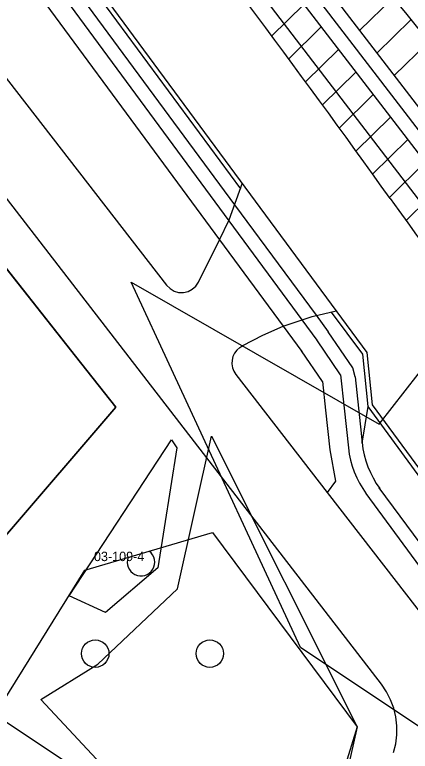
# Model space of a CAD drawing. Extents: x 413946 to 415528, y 4453939 to 4454944.
# Drawn here: x 414829.3 to 414871.3, y 4454293.5 to 4454371.8 of the extents above; entities that cross this region are included whole.
import ezdxf

# ---------------------------------------------------------------- set-up
doc = ezdxf.new("R2010")
doc.units = 0
for name, color, linetype in [('0_KADASTRO', 7, 'Continuous'), ('Level 11', 7, 'Continuous'), ('Level 27', 7, 'Continuous'), ('Level 28', 7, 'Continuous'), ('Level 29', 7, 'Continuous'), ('Level 34', 7, 'Continuous'), ('Level 42', 7, 'Continuous'), ('Level 53', 7, 'Continuous'), ('Level 62', 7, 'Continuous'), ('SNR_FONKSIYON', 7, 'Continuous')]:
    doc.layers.add(name, color=color, linetype=linetype)

msp = doc.modelspace()

# ---------------------------------------------------------------- linework, layer by layer
at = {"layer": '0_KADASTRO'}
msp.add_lwpolyline([(414828.072, 4454316.099), (414840.011, 4454330.028), (414835.71, 4454335.48), (414801.39, 4454378.98), (414781.89, 4454403.49), (414778.59, 4454403.55), (414761.668, 4454368.786)], dxfattribs=at)
for points in [[(414876.309, 4454338.872), (414923.97, 4454294.31), (414919.42, 4454264.59), (414859.64, 4454304.49), (414841.63, 4454343.32), (414867.99, 4454328.24)], [(414832.034, 4454298.979), (414838.105, 4454302.718), (414846.561, 4454310.732), (414850.196, 4454326.969), (414865.664, 4454296.04), (414850.188, 4454227.125), (414837.292, 4454237.405), (414836.222, 4454262.992), (414839.955, 4454290.485)], [(414835.041, 4454309.992), (414845.939, 4454326.56), (414846.507, 4454325.734), (414844.488, 4454312.956), (414838.928, 4454308.219)], [(414815.679, 4454272.632), (414818.734, 4454281.09), (414820.62, 4454286.31), (414824.343, 4454295.731), (414827.166, 4454297.354), (414836.446, 4454291.204), (414836.618, 4454280.408), (414834.343, 4454275.322), (414830.661, 4454267.12), (414826.974, 4454268.382)]]:
    msp.add_lwpolyline(points, close=True, dxfattribs=at)
at = {"layer": 'Level 11'}
msp.add_lwpolyline([(414874.384, 4454349.283), (414854.832, 4454374.854)], dxfattribs=at)
at = {"layer": 'Level 27'}
msp.add_line((414827.166, 4454297.354), (414836.715, 4454312.705), dxfattribs=at)
at = {"layer": 'Level 28'}
for p, q in [((414835.712, 4454335.476), (414840.011, 4454330.028)), ((414840.011, 4454330.028), (414828.072, 4454316.099)), ((414836.715, 4454312.705), (414850.295, 4454316.732))]:
    msp.add_line(p, q, dxfattribs=at)
at = {"layer": 'Level 29'}
for p, q in [((414801.39, 4454378.98), (414835.712, 4454335.476)), ((414850.295, 4454316.732), (414865.664, 4454296.04)), ((414865.664, 4454296.04), (414847.078, 4454235.843))]:
    msp.add_line(p, q, dxfattribs=at)
at = {"layer": 'Level 34'}
msp.add_lwpolyline([(414781.89, 4454403.49), (414801.39, 4454378.98), (414835.712, 4454335.476), (414835.712, 4454335.476), (414840.011, 4454330.028), (414828.072, 4454316.099), (414761.663, 4454368.789), (414778.587, 4454403.554), (414778.587, 4454403.554)], close=True, dxfattribs=at)
at = {"layer": 'Level 42'}
for centre in [(414837.826, 4454303.837), (414850.004, 4454303.837)]:
    msp.add_circle(centre, 1.458, dxfattribs=at)
msp.add_arc((414842.686, 4454313.557), 1.458, 159.35582, 53.67869, dxfattribs=at)
at = {"layer": 'Level 53'}
for p, q in [((414865.927, 4454370.088), (414869.481, 4454373.577)), ((414856.573, 4454369.483), (414860.015, 4454372.856)), ((414867.769, 4454367.691), (414871.377, 4454371.234)), ((414858.376, 4454367.049), (414861.857, 4454370.46)), ((414869.61, 4454365.295), (414873.277, 4454368.896)), ((414860.178, 4454364.615), (414863.698, 4454368.064)), ((414861.972, 4454362.174), (414865.539, 4454365.668)), ((414863.751, 4454359.717), (414867.38, 4454363.272)), ((414865.53, 4454357.26), (414869.221, 4454360.876)), ((414867.309, 4454354.803), (414871.063, 4454358.48)), ((414869.088, 4454352.346), (414872.904, 4454356.084)), ((414870.871, 4454349.892), (414874.745, 4454353.688))]:
    msp.add_line(p, q, dxfattribs=at)
for points in [[(414423.974, 4454943.957), (414424.74, 4454942.963), (414572.056, 4454750.765), (414639.335, 4454663.459), (414685.251, 4454604.438), (414748.178, 4454522.381), (414789.332, 4454468.628), (414859.787, 4454378.078), (414913.215, 4454308.551), (414942.988, 4454270.03)], [(414421.521, 4454942.223), (414422.362, 4454941.133), (414569.678, 4454748.937), (414636.963, 4454661.623), (414682.877, 4454602.604), (414745.796, 4454520.557), (414786.956, 4454466.794), (414857.413, 4454376.242), (414910.839, 4454306.721), (414940.611, 4454268.199)], [(414423.778, 4454941.752), (414570.867, 4454749.851), (414638.149, 4454662.541), (414684.064, 4454603.521), (414746.987, 4454521.469), (414788.144, 4454467.711), (414858.6, 4454377.16), (414912.027, 4454307.636), (414941.799, 4454269.115)]]:
    msp.add_lwpolyline(points, dxfattribs=at)
for centre, start, end in [((416036.426, 4455316.042), 217.607308, 219.564428), ((413650.283, 4453477.981), 35.650189, 37.607308), ((416088.055, 4455226.486), 215.650189, 217.607308)]:
    msp.add_arc(centre, 1500, start, end, dxfattribs=at)
at = {"layer": 'Level 62'}
for p, q in [((414866.222, 4454335.659), (414866.792, 4454330.116)), ((414866.705, 4454335.844), (414867.275, 4454330.301)), ((414861.971, 4454332.767), (414862.298, 4454329.712)), ((414863.905, 4454333.483), (414864.286, 4454329.925)), ((414865.467, 4454333.249), (414866.088, 4454327.263)), ((414862.298, 4454329.713), (414862.748, 4454325.494)), ((414864.286, 4454329.925), (414864.736, 4454325.706)), ((414866.792, 4454330.116), (414866.177, 4454326.226)), ((414866.792, 4454330.116), (414893.301, 4454293.845)), ((414867.275, 4454330.301), (414893.626, 4454294.247)), ((414866.088, 4454327.261), (414866.203, 4454326.16)), ((414885.543, 4454297.631), (414868.015, 4454321.479))]:
    msp.add_line(p, q, dxfattribs=at)
for points in [[(414767.771, 4454457.426), (414772.505, 4454451.28), (414808.841, 4454404.11), (414825.091, 4454383.018), (414851.023, 4454347.847)], [(414772.229, 4454454.915), (414774.089, 4454452.5), (414810.425, 4454405.331), (414826.688, 4454384.222), (414852.029, 4454349.853)], [(414776.292, 4454452.097), (414811.613, 4454406.246), (414827.886, 4454385.125), (414852.642, 4454351.55)], [(414780.809, 4454448.691), (414812.801, 4454407.161), (414829.084, 4454386.028), (414853.254, 4454353.247)], [(414784.843, 4454444.274), (414813.197, 4454407.466), (414829.483, 4454386.329), (414866.705, 4454335.845)], [(414868.237, 4454300.588), (414784.64, 4454408.942)], [(414794.744, 4454408.42), (414845.415, 4454342.999)], [(414848.789, 4454343.337), (414851.023, 4454347.847), (414852.065, 4454349.952), (414853.49, 4454353.901)], [(414852.641, 4454351.549), (414861.301, 4454339.804)], [(414852.029, 4454349.852), (414859.802, 4454339.311)], [(414851.023, 4454347.847), (414857.802, 4454338.653)], [(414845.415, 4454342.999), (414845.772, 4454342.643), (414846.207, 4454342.386), (414846.692, 4454342.247), (414847.196, 4454342.234), (414847.687, 4454342.347), (414848.135, 4454342.579), (414848.51, 4454342.916), (414848.789, 4454343.337)], [(414853.18, 4454336.372), (414853.502, 4454336.6), (414855.652, 4454337.711), (414857.802, 4454338.653), (414860.894, 4454339.67), (414863.445, 4454340.266)], [(414861.302, 4454339.804), (414862.602, 4454338.04)], [(414862.917, 4454340.143), (414866.222, 4454335.659)], [(414859.802, 4454339.311), (414861.395, 4454337.15)], [(414857.802, 4454338.653), (414859.785, 4454335.963)], [(414865.467, 4454333.249), (414865.214, 4454334.226), (414862.602, 4454338.04)], [(414863.905, 4454333.483), (414861.364, 4454337.192)], [(414853.18, 4454336.372), (414852.878, 4454336.108), (414852.635, 4454335.787), (414852.46, 4454335.425), (414852.362, 4454335.035), (414852.343, 4454334.634), (414852.405, 4454334.236), (414852.546, 4454333.86), (414852.759, 4454333.519)], [(414861.971, 4454332.767), (414859.74, 4454336.024)], [(414852.759, 4454333.519), (414862.47, 4454320.982), (414885.078, 4454291.807), (414922.933, 4454242.92), (414957.187, 4454198.695), (415004.025, 4454138.225)], [(414864.736, 4454325.707), (414864.828, 4454325.054), (414864.963, 4454324.408), (414865.14, 4454323.772), (414865.358, 4454323.15), (414865.617, 4454322.543), (414865.915, 4454321.955), (414866.252, 4454321.388), (414866.625, 4454320.844)], [(414866.189, 4454326.281), (414866.28, 4454325.625), (414866.413, 4454324.976), (414866.59, 4454324.338), (414866.808, 4454323.712), (414867.067, 4454323.103), (414867.365, 4454322.512), (414867.703, 4454321.942), (414868.077, 4454321.395)], [(414862.748, 4454325.494), (414863.365, 4454322.185), (414862.47, 4454320.982)], [(414884.625, 4454296.382), (414866.624, 4454320.845)], [(414869.541, 4454293.32), (414869.771, 4454294.251), (414869.888, 4454295.202), (414869.89, 4454296.161), (414869.778, 4454297.113), (414869.552, 4454298.045), (414869.217, 4454298.943), (414868.777, 4454299.795), (414868.237, 4454300.588)]]:
    msp.add_lwpolyline(points, dxfattribs=at)
msp.add_arc((416036.426, 4455316.042), 1488.5, 217.607308, 219.564428, dxfattribs=at)
at = {"layer": 'SNR_FONKSIYON'}
msp.add_line((414827.166, 4454297.354), (414836.446, 4454291.204), dxfattribs=at)

# ---------------------------------------------------------------- texts
at = {"layer": '0_KADASTRO'}
msp.add_text('03-109-4', height=1, dxfattribs=at).set_placement((414837.688, 4454313.676))

doc.saveas('drawing.dxf')
